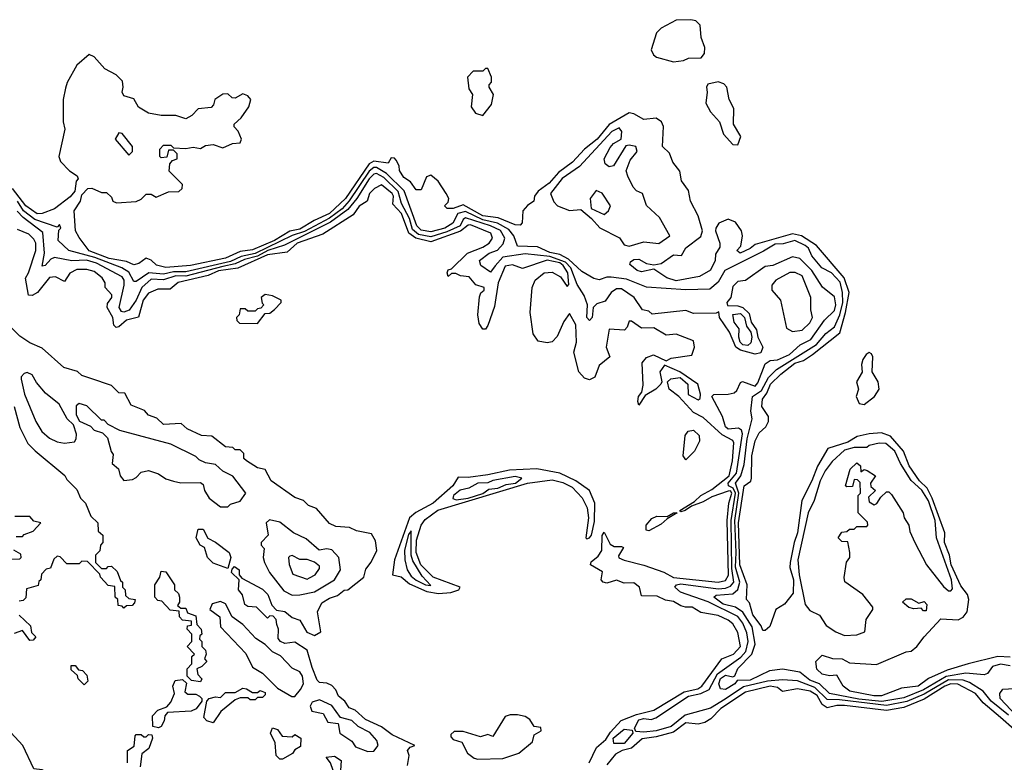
# Model space of a CAD drawing. Extents: x 2737310 to 2869991, y 870230 to 1012730.
# Tile 339 of 479: x 2784774 to 2788751, y 977388 to 980388. Entities that reach past the tile are written whole.
import ezdxf

# ---------------------------------------------------------------- set-up
doc = ezdxf.new("R2010")
doc.units = 0

msp = doc.modelspace()

# ---------------------------------------------------------------- linework, layer by layer
at = {"layer": '0CON02XD'}
for points in [[(2787415, 980217.5), (2787455, 980223.3), (2787475, 980232.5), (2787527, 980233), (2787539.3, 980250.7), (2787541.2, 980275), (2787526.2, 980315), (2787522.5, 980365), (2787505, 980382.5), (2787485, 980387.5), (2787425, 980386), (2787365, 980353.8), (2787345.8, 980334.2), (2787324.1, 980265.9), (2787333.3, 980245), (2787346.1, 980236.1), (2787415, 980217.5)], [(2788775, 977812.5), (2788725, 977815.7), (2788605, 977786), (2788520.3, 977759.7), (2788445, 977726.7), (2788402.5, 977695), (2788335, 977686.7), (2788255, 977656.2), (2788223.6, 977656.4), (2788127.5, 977675), (2788100, 977695), (2788075, 977740), (2788045, 977737.5), (2788015, 977743.8), (2787993.3, 977763.3), (2787990, 977795), (2788015, 977820), (2788057, 977807), (2788096.2, 977806.2), (2788125, 977790), (2788235, 977782.5), (2788355, 977833.3), (2788375, 977836.7), (2788397.5, 977855), (2788426.7, 977895), (2788495, 977967.5), (2788565, 977963.8), (2788585, 977973.3), (2788601.2, 977995), (2788607.5, 978045), (2788602.5, 978065), (2788575, 978101.2), (2788536.5, 978185), (2788530, 978225), (2788509.4, 978275), (2788510, 978315), (2788459.5, 978455), (2788438.6, 978495), (2788408.6, 978525), (2788367.1, 978585), (2788344.2, 978645), (2788291.2, 978705), (2788255, 978719.2), (2788205, 978714.2), (2788155.9, 978704.1), (2788118.7, 978681.3), (2788037.5, 978655), (2787996.6, 978583.4), (2787972.9, 978525), (2787932.9, 978445), (2787915.7, 978315), (2787901.4, 978275), (2787885.8, 978195), (2787884.1, 978174.1), (2787899.2, 978125), (2787898.6, 978071.4), (2787863, 978027), (2787827.5, 978005), (2787803.3, 977936.7), (2787785, 977920), (2787775, 977920), (2787768.3, 977938.3), (2787735, 977983.3), (2787721.7, 978031.7), (2787710, 978045), (2787712, 978105), (2787683.1, 978185), (2787677.3, 978355), (2787700, 978505), (2787726.4, 978523.6), (2787730, 978535), (2787730.8, 978625), (2787744.3, 978685.7), (2787760.8, 978719.2), (2787787.3, 978742.7), (2787798.8, 978765), (2787798.8, 978785), (2787771.2, 978825), (2787773.8, 978855), (2787791.3, 978878.7), (2787805.8, 978915), (2787848, 978955), (2787905, 979000), (2787939.1, 979010.9), (2787975.6, 979034.4), (2788086.9, 979123.1), (2788110, 979205), (2788124.3, 979285), (2788104.3, 979345), (2787992.5, 979475), (2787931.2, 979515), (2787895, 979523.1), (2787745, 979480), (2787725, 979463.3), (2787683.8, 979443.8), (2787670, 979455), (2787687, 979473), (2787693.3, 979515), (2787690, 979535), (2787665, 979570), (2787635, 979581.2), (2787597.5, 979565), (2787586.2, 979545), (2787584.1, 979534.1), (2787602.5, 979485), (2787601.7, 979468.3), (2787585, 979440), (2787583.3, 979415), (2787564.1, 979375.9), (2787519.3, 979350.7), (2787425, 979332.5), (2787387.5, 979345), (2787335, 979380), (2787285, 979368.8), (2787267.5, 979375), (2787238.3, 979398.3), (2787240.7, 979409.3), (2787255, 979418.8), (2787275, 979420), (2787305, 979402.5), (2787335, 979397.5), (2787365, 979402.5), (2787415, 979437.5), (2787447.5, 979435), (2787464.1, 979465.9), (2787525, 979512), (2787531.4, 979535), (2787513.8, 979595), (2787483.3, 979655), (2787475, 979697.5), (2787447.1, 979737.1), (2787440.8, 979775), (2787412, 979812), (2787398.9, 979848.9), (2787370, 979875), (2787374.1, 979955.9), (2787365.8, 979975), (2787345, 979989.2), (2787295, 979984.2), (2787255, 980006.7), (2787235, 980011.2), (2787155, 979964.2), (2787105.8, 979905), (2787055, 979864), (2787007.4, 979812.6), (2786949.8, 979770.2), (2786912.4, 979727.6), (2786868.8, 979695), (2786853.8, 979675), (2786850, 979655), (2786825, 979637.5), (2786806.7, 979615), (2786803, 979567), (2786795, 979557.5), (2786775, 979558.8), (2786706.7, 979586.7), (2786645, 979594.6), (2786565, 979640), (2786525, 979624.2), (2786500, 979625), (2786490, 979635), (2786505, 979650), (2786507.5, 979665), (2786496, 979685), (2786463.8, 979735), (2786435, 979760), (2786417.7, 979752.3), (2786395, 979700), (2786375, 979700), (2786353, 979733), (2786325, 979750), (2786308.3, 979778.3), (2786307, 979797), (2786295, 979820), (2786288.3, 979828.3), (2786275, 979830), (2786261.7, 979808.3), (2786205, 979816), (2786185, 979805.8), (2786089.4, 979665), (2786025.8, 979605), (2785963.1, 979576.9), (2785905, 979541.5), (2785865, 979533.1), (2785803.8, 979495), (2785715, 979458.1), (2785665, 979450.6), (2785605, 979423.5), (2785464.4, 979394.4), (2785365, 979386), (2785326.1, 979396.1), (2785305, 979416.7), (2785285, 979423.8), (2785255, 979402.5), (2785235, 979397.5), (2785205, 979411.2), (2785135, 979423.1), (2785055, 979454.4), (2785015, 979507.5), (2785000, 979535), (2784994.1, 979615.9), (2785020, 979655), (2785025, 979680), (2785050, 979705), (2785065, 979706.7), (2785105, 979690), (2785125, 979690), (2785145, 979670), (2785150, 979655), (2785165, 979647.5), (2785245, 979653.3), (2785265, 979662.5), (2785285, 979682.5), (2785305, 979682.5), (2785325, 979670), (2785375, 979692.5), (2785417, 979693), (2785430, 979705), (2785431.7, 979721.7), (2785377.5, 979775), (2785380, 979805), (2785391.7, 979818.3), (2785410, 979825), (2785410, 979845), (2785395, 979860), (2785375, 979860), (2785368.3, 979831.7), (2785345, 979830), (2785340, 979835), (2785340, 979865), (2785355, 979880), (2785385, 979880), (2785395, 979870), (2785445, 979867.5), (2785475, 979872.5), (2785505, 979867.5), (2785525, 979878.8), (2785555, 979883.3), (2785595, 979870), (2785633, 979887), (2785665, 979890), (2785670, 979905), (2785657, 979937), (2785640, 979955), (2785640, 979965), (2785669.3, 979990.7), (2785700, 980035), (2785707.5, 980065), (2785695, 980080), (2785675, 980087.5), (2785645, 980070), (2785631.7, 980071.7), (2785615, 980087.5), (2785595, 980086.7), (2785562.5, 980065), (2785557, 980043), (2785547, 980033), (2785495, 980027.5), (2785469.3, 980000.7), (2785445, 979986.7), (2785405, 980000), (2785345, 980000), (2785295, 980010), (2785253.6, 980033.6), (2785235, 980067.5), (2785195, 980080), (2785187.5, 980095), (2785192.5, 980115), (2785189.3, 980139.3), (2785164.1, 980164.1), (2785118.7, 980188.7), (2785075, 980237.5), (2785055, 980247.5), (2785005, 980203.3), (2784966.1, 980133.9), (2784959.2, 980110.8), (2784950, 980065), (2784950, 979975), (2784956.7, 979945), (2784932, 979835), (2784938.8, 979815), (2784975, 979776.7), (2785006.4, 979756.4), (2785010, 979745), (2785002.5, 979735), (2784997.5, 979695), (2784977.7, 979672.3), (2784915, 979623.8), (2784865, 979604), (2784845, 979602.9), (2784799.2, 979635), (2784745, 979705.7)], [(2786645, 980000), (2786680, 980045), (2786687.5, 980085), (2786670, 980115), (2786670, 980125), (2786680, 980135), (2786680, 980155), (2786665, 980190), (2786655, 980190), (2786645, 980180), (2786605, 980180), (2786583.3, 980155), (2786588.3, 980108.3), (2786602.5, 980085), (2786597.5, 980035), (2786615, 980010), (2786645, 980000)], [(2787675, 979882.5), (2787686.2, 979915), (2787656.7, 979965), (2787658.3, 980028.3), (2787640, 980065), (2787630, 980115), (2787618.3, 980128.3), (2787595, 980136.7), (2787553, 980127), (2787547.5, 980115), (2787551.2, 980095), (2787545, 980050), (2787563.8, 980015), (2787600, 979975), (2787616.7, 979925), (2787655, 979883.3), (2787675, 979882.5)], [(2787235, 979472.5), (2787295, 979490), (2787355, 979483.3), (2787400, 979515), (2787358.8, 979588.8), (2787305, 979637.5), (2787290, 979685), (2787265, 979696.7), (2787251.2, 979711.2), (2787230, 979755), (2787223.6, 979776.4), (2787239.3, 979820.7), (2787267.5, 979855), (2787262.5, 979875), (2787235, 979881.2), (2787222, 979878), (2787172.5, 979797.5), (2787155, 979792.5), (2787139.2, 979805), (2787134.4, 979825.6), (2787158.5, 979871.5), (2787172, 979888), (2787203.8, 979905), (2787205.8, 979935.8), (2787195, 979950), (2787165, 979936), (2787035.6, 979794.4), (2786965, 979746.2), (2786917.5, 979685), (2786931.7, 979651.7), (2786945.9, 979635.9), (2786995, 979616.7), (2787040.7, 979620.7), (2787083.3, 979585), (2787116.9, 979546.9), (2787196.2, 979506.2), (2787215, 979477.5), (2787235, 979472.5)], [(2785215, 979840), (2785230, 979855), (2785230, 979875), (2785188.3, 979928.3), (2785175, 979930), (2785160, 979905), (2785215, 979840)], [(2788775, 977777.5), (2788735, 977784), (2788702.5, 977775), (2788683, 977747), (2788669.3, 977740.7), (2788595, 977747.5), (2788515.3, 977734.7), (2788425, 977680), (2788345, 977647.8), (2788256.2, 977633.8), (2788163.3, 977643.3), (2788045, 977666.2), (2788005, 977704.2), (2787965, 977720), (2787925, 977751.2), (2787855, 977763.8), (2787803, 977757), (2787725, 977720), (2787672.5, 977717.5), (2787662.5, 977705), (2787625, 977682), (2787605, 977683.8), (2787597.5, 977705), (2787605, 977726), (2787625, 977739.2), (2787655, 977732.5), (2787663, 977737), (2787675, 977766.7), (2787730.8, 977825), (2787744.2, 977865), (2787732.9, 977935), (2787695, 977994), (2787665, 978014.3), (2787615, 978025.8), (2787577.5, 978055), (2787586.7, 978063.3), (2787655, 978068), (2787674.4, 978085.6), (2787682.2, 978115), (2787664.6, 978175.4), (2787668, 978235), (2787662.5, 978365), (2787678.8, 978475), (2787665.7, 978515), (2787686.9, 978545), (2787699.7, 978590.3), (2787711.9, 978695), (2787732.5, 978775), (2787726.7, 978806.7), (2787734, 978865), (2787770.2, 978889.8), (2787798.5, 978941.5), (2787831.2, 978975), (2787992, 979075), (2788030.3, 979119.7), (2788065, 979146.7), (2788086.7, 979195), (2788098.5, 979245), (2788097.1, 979285), (2788087.2, 979327.2), (2788052.5, 979365), (2788013.3, 979385), (2787974, 979434), (2787960, 979465), (2787946.7, 979475), (2787904.2, 979495.8), (2787857.7, 979482.3), (2787825, 979480.8), (2787777.6, 979452.4), (2787622.5, 979375), (2787595, 979327.5), (2787561.7, 979298.3), (2787465, 979296.2), (2787305, 979307.5), (2787225, 979338.8), (2787163, 979347), (2787145, 979347.5), (2787115, 979336.7), (2787092.3, 979342.3), (2787045, 979370), (2786990.2, 979420.2), (2786955, 979438.8), (2786915, 979447.1), (2786865, 979470), (2786785, 979473.3), (2786770, 979515), (2786749.8, 979539.8), (2786703.8, 979565), (2786645, 979578.5), (2786575, 979612.2), (2786544, 979605), (2786524, 979565), (2786491.2, 979545), (2786435, 979530), (2786395, 979537.5), (2786377.5, 979555), (2786326.4, 979696.4), (2786256.2, 979766.2), (2786215, 979790.5), (2786205, 979790.6), (2786185, 979775.7), (2786105, 979655.7), (2786075.9, 979624.1), (2786025, 979585.5), (2785925, 979531.8), (2785874, 979516), (2785725, 979442.5), (2785668.9, 979431.1), (2785625, 979411.2), (2785445, 979369.5), (2785395, 979368.8), (2785355, 979360), (2785295.6, 979364.4), (2785245, 979330), (2785235, 979330), (2785215, 979368), (2785186.7, 979385), (2785077.3, 979427.3), (2784973.3, 979455), (2784930, 979495), (2784932.5, 979537.5), (2784940, 979545), (2784935, 979560), (2784925, 979550), (2784835, 979580.6), (2784790, 979615), (2784765, 979653.8)], [(2788767.5, 977577.5), (2788698, 977635), (2788665.6, 977675.6), (2788610.6, 977710.6), (2788585, 977719.4), (2788525, 977720.4), (2788426.5, 977663.5), (2788356.6, 977633.4), (2788275, 977617.3), (2788085, 977640.5), (2788035, 977641.4), (2787985, 977689.5), (2787915, 977717.1), (2787855, 977721.2), (2787795, 977715.6), (2787697.8, 977692.2), (2787623, 977643), (2787564.3, 977605.7), (2787462.1, 977577.9), (2787405, 977532.9), (2787345, 977514.4), (2787295, 977509.2), (2787262.5, 977512.5), (2787257.5, 977525), (2787275, 977559.2), (2787295, 977564.2), (2787325, 977560.8), (2787343, 977567), (2787475, 977654.3), (2787524.5, 977665.5), (2787558.9, 977681.1), (2787592.9, 977745), (2787687, 977813), (2787707.1, 977835), (2787715.7, 977875), (2787710.3, 977910.3), (2787695, 977950), (2787675, 977976), (2787555, 978035.6), (2787442.5, 978075), (2787420, 978095), (2787427.5, 978105), (2787445, 978108.6), (2787595, 978087.8), (2787625, 978090.6), (2787645, 978099.2), (2787658.6, 978115), (2787650.7, 978170.7), (2787648.2, 978365), (2787665.3, 978475), (2787655.7, 978495.7), (2787636.2, 978505), (2787635.7, 978515), (2787668.9, 978555), (2787693.1, 978715), (2787689.3, 978729.3), (2787677.3, 978737.3), (2787635, 978733.8), (2787625, 978743.3), (2787612.5, 978785), (2787570, 978865), (2787577, 978873), (2787635.8, 978874.2), (2787659.5, 978880.5), (2787670.7, 978889.3), (2787685, 978922.5), (2787693.6, 978926.4), (2787745, 978907.5), (2787755, 978920), (2787785, 978996.7), (2787805, 979011.2), (2787835, 979014), (2787883.3, 979035), (2787925.8, 979074.2), (2787968.8, 979095), (2788025, 979173.3), (2788065, 979213.3), (2788070, 979235), (2788065, 979267.5), (2788017, 979307), (2787974, 979375), (2787925, 979423.3), (2787895, 979430), (2787816.1, 979393.9), (2787785, 979390), (2787705, 979333.3), (2787675, 979330), (2787655, 979310), (2787646.7, 979265), (2787630, 979245), (2787632.5, 979232.5), (2787675, 979231.4), (2787695, 979224.4), (2787720, 979200), (2787728.1, 979165), (2787749.4, 979135), (2787755.7, 979105), (2787776, 979065), (2787767.7, 979042.3), (2787745, 979036), (2787685, 979053.1), (2787667.1, 979065), (2787641.2, 979125), (2787600, 979185), (2787597.5, 979207.5), (2787587.5, 979202.5), (2787495, 979200), (2787465, 979212.5), (2787328.3, 979198.3), (2787315, 979210), (2787290, 979215), (2787255.8, 979265.8), (2787205, 979300), (2787185, 979300), (2787162.5, 979285), (2787139.3, 979250.7), (2787105, 979240), (2787090, 979225), (2787086.2, 979185), (2787075, 979172.5), (2787064.2, 979185), (2787067.5, 979235), (2787053.6, 979273.6), (2787025, 979317.5), (2786999.5, 979385), (2786978.2, 979408.2), (2786915, 979431.1), (2786815, 979442), (2786725, 979428.8), (2786695, 979393.3), (2786675, 979367.5), (2786636.2, 979395), (2786631.2, 979415), (2786670, 979445), (2786704.1, 979455.9), (2786727.3, 979482.7), (2786733.8, 979505), (2786715.4, 979535.4), (2786676.2, 979555), (2786575, 979587.1), (2786565, 979580), (2786552.5, 979555), (2786499.3, 979530.7), (2786435, 979510.9), (2786385, 979519.5), (2786360.5, 979540.5), (2786349.1, 979585), (2786315.6, 979645), (2786303, 979693), (2786245, 979749.4), (2786215, 979765.7), (2786205, 979764), (2786185.8, 979745), (2786135.7, 979665), (2786099.2, 979620.8), (2786029.8, 979570.2), (2785843.7, 979476.3), (2785776, 979455), (2785735, 979432.5), (2785681.8, 979418.2), (2785645, 979400.9), (2785595, 979390.6), (2785445, 979350.9), (2785405, 979352.7), (2785355, 979337.1), (2785305, 979339.2), (2785267.5, 979305), (2785244.2, 979255), (2785215.7, 979214.3), (2785195, 979206), (2785185, 979208.8), (2785176, 979225), (2785195.7, 979315), (2785196, 979335), (2785188.3, 979348.3), (2785085, 979404.3), (2785044.3, 979415.7), (2784985, 979413.8), (2784915, 979426.2), (2784900.5, 979419.5), (2784877.5, 979395), (2784865, 979392.5), (2784874.2, 979445), (2784867.9, 979527.9), (2784788, 979588), (2784763.6, 979613.6)], [(2787074.3, 977385.7), (2787103.2, 977446.8), (2787140.8, 977479.2), (2787160, 977510), (2787203.1, 977556.9), (2787265, 977581.4), (2787335, 977598.8), (2787458.1, 977671.9), (2787512.5, 977685), (2787528.8, 977695), (2787610, 977805), (2787656.7, 977825), (2787685.8, 977855), (2787675, 977912.5), (2787655, 977946.7), (2787635, 977961.2), (2787595, 977981.2), (2787525, 977993.3), (2787490, 978015), (2787463.8, 978013.8), (2787445, 978020), (2787415, 978037.5), (2787383, 978043), (2787349.3, 978059.3), (2787285, 978060), (2787277.5, 978095), (2787255, 978112.5), (2787215, 978111.2), (2787185, 978123.8), (2787145, 978111.2), (2787130, 978115), (2787122.5, 978125), (2787127.5, 978157.5), (2787080, 978185), (2787082.1, 978197.9), (2787109.8, 978220.2), (2787125, 978243.3), (2787126.2, 978303.8), (2787135, 978317.5), (2787159.1, 978269.1), (2787175, 978258.9), (2787205, 978260), (2787212.5, 978255), (2787192, 978222), (2787194, 978214), (2787215, 978204), (2787295, 978184.3), (2787375, 978155.7), (2787415, 978134.4), (2787595, 978116), (2787625, 978122), (2787636.7, 978143.3), (2787631.1, 978365), (2787638.5, 978435), (2787650, 978475), (2787645, 978484), (2787635, 978483.1), (2787569.3, 978460.7), (2787535, 978440.5), (2787487.3, 978422.7), (2787462.5, 978405), (2787445, 978400), (2787440, 978405), (2787499.2, 978440.8), (2787524.5, 978465.5), (2787569.7, 978490.3), (2787640, 978545), (2787652.5, 978605), (2787658, 978678), (2787655, 978687.5), (2787610.7, 978710.7), (2787535, 978780), (2787495, 978801.2), (2787435.9, 978865.9), (2787397.5, 978895), (2787390, 978925), (2787403.6, 978936.4), (2787441.7, 978941.7), (2787472.5, 978915), (2787474, 978874), (2787515, 978852.5), (2787522.5, 978857.5), (2787523.3, 978875), (2787512.5, 978915), (2787440, 978965), (2787378.3, 978991.7), (2787360, 978965), (2787367.5, 978925), (2787363.3, 978915), (2787343.3, 978895), (2787300, 978870), (2787275, 978830), (2787270, 978845), (2787273.3, 978865), (2787286.7, 978883.3), (2787291.7, 978911.7), (2787288.8, 979001.2), (2787305, 979023.3), (2787333.6, 979033.6), (2787385, 979010), (2787405, 979020), (2787488.3, 979031.7), (2787500, 979065), (2787495, 979090), (2787425, 979116.7), (2787385, 979113.3), (2787335, 979142.5), (2787285, 979141.2), (2787245, 979170), (2787235, 979170), (2787227.5, 979145), (2787217, 979133), (2787155, 979137.5), (2787142.5, 979065), (2787157.5, 979025), (2787115, 978990), (2787096.4, 978943.6), (2787075, 978932.5), (2787055, 978940), (2787032.5, 978965), (2787012.5, 979045), (2787022.5, 979085), (2787020, 979155), (2786995, 979200), (2786971.7, 979168.3), (2786945, 979107.5), (2786925, 979086.7), (2786905, 979082.5), (2786868.3, 979088.3), (2786848.3, 979118.3), (2786836.2, 979205), (2786844, 979305), (2786856.2, 979335), (2786892.5, 979365), (2786925, 979367.5), (2786958.3, 979348.3), (2786985, 979310), (2786991.7, 979318.3), (2786987.8, 979365), (2786969.4, 979395), (2786955, 979405.4), (2786905, 979416.4), (2786805, 979382.5), (2786765, 979396.7), (2786735, 979392.5), (2786706.7, 979325), (2786691.2, 979228.8), (2786665, 979152.5), (2786655, 979137.5), (2786645, 979137.5), (2786630.3, 979160.3), (2786624, 979195), (2786631.7, 979268.3), (2786636.2, 979283.8), (2786650, 979295), (2786650, 979305), (2786617, 979317), (2786588.8, 979348.8), (2786555, 979352.5), (2786535, 979362.5), (2786518.3, 979361.7), (2786505, 979350), (2786500, 979365), (2786505, 979377.5), (2786518.3, 979381.7), (2786582.5, 979445), (2786645, 979468.8), (2786670, 979485), (2786683.3, 979505), (2786676.7, 979525), (2786595, 979559.2), (2786585, 979557.5), (2786555, 979533.3), (2786435, 979490.6), (2786374.6, 979504.6), (2786345.4, 979525.4), (2786315.7, 979605), (2786281.7, 979641.7), (2786283.8, 979675), (2786278, 979685), (2786235, 979720), (2786207.5, 979705), (2786187.5, 979685), (2786177.5, 979655), (2786145.8, 979634.2), (2786120.8, 979599.2), (2785998.3, 979521.7), (2785895, 979484.2), (2785855, 979448.6), (2785775, 979437.5), (2785655, 979384.4), (2785576.7, 979373.3), (2785535, 979354.4), (2785414.2, 979325.8), (2785381.7, 979298.3), (2785331.7, 979298.3), (2785295, 979283.3), (2785272.5, 979255), (2785254, 979186), (2785205, 979174), (2785175, 979146.7), (2785164, 979144), (2785154, 979154), (2785150, 979185), (2785127.5, 979225), (2785128.3, 979241.7), (2785146.7, 979265), (2785146.4, 979276.4), (2785120, 979305), (2785120, 979325), (2785107.5, 979345), (2785075, 979370), (2785045, 979378.8), (2785005, 979378), (2784976.1, 979363.9), (2784955, 979330), (2784919.3, 979349.3), (2784895, 979346.7), (2784846.7, 979285), (2784825, 979273.8), (2784810, 979275), (2784797, 979343), (2784810, 979365), (2784840, 979455), (2784838.8, 979485), (2784830.7, 979500.7), (2784810.7, 979520.7), (2784765, 979540)], [(2787135, 979600), (2787152.5, 979615), (2787160, 979635), (2787126.4, 979686.4), (2787103, 979697), (2787077.5, 979665), (2787082, 979625), (2787135, 979600)], [(2787895, 979127.5), (2787935, 979133.3), (2787965, 979162.5), (2787976.7, 979185), (2787970, 979215), (2787970, 979265), (2787935, 979352.5), (2787906.4, 979366.4), (2787885, 979366.2), (2787827.5, 979335), (2787812.5, 979315), (2787812.5, 979295), (2787846.7, 979255), (2787871.2, 979141.2), (2787895, 979127.5)], [(2785735, 979160), (2785765, 979200), (2785785, 979202.5), (2785803, 979217), (2785830, 979245), (2785830, 979255), (2785795, 979272.5), (2785765, 979277.5), (2785750, 979265), (2785753, 979243), (2785760, 979235), (2785748.3, 979221.7), (2785735, 979220), (2785725, 979210), (2785695, 979210), (2785685, 979220), (2785665, 979220), (2785660, 979195), (2785650, 979185), (2785651.7, 979171.7), (2785661.7, 979161.7), (2785735, 979160)], [(2787715, 979072), (2787695, 979074.2), (2787684.2, 979085), (2787678, 979105), (2787679.3, 979139.3), (2787660, 979165), (2787655, 979196.7), (2787685, 979200), (2787700.8, 979185), (2787709.2, 979149.2), (2787727.5, 979125), (2787730.8, 979105), (2787727.7, 979082.3), (2787715, 979072)], [(2785812.5, 977945), (2785810, 977965), (2785798.3, 977978.3), (2785785, 977980), (2785775, 977970), (2785730, 978015), (2785695, 978017.5), (2785683.3, 978025), (2785673.6, 978063.6), (2785657.5, 978085), (2785660, 978125), (2785630, 978155), (2785631.7, 978168.3), (2785641.7, 978178.3), (2785660, 978165), (2785660, 978145), (2785671.7, 978131.7), (2785755, 978086.7), (2785776.7, 978065), (2785793, 978023), (2785811.7, 978001.7), (2785845, 977997.5), (2785875, 977972.5), (2785905, 977962.5), (2785933.6, 977913.6), (2785965, 977900), (2785990, 977915), (2785977.5, 977995), (2785995, 978032.5), (2786025, 978051.2), (2786058.3, 978061.7), (2786085, 978082.5), (2786100, 978085), (2786163.8, 978135), (2786172.3, 978167.7), (2786194.1, 978195.9), (2786216.1, 978243.9), (2786211.7, 978281.7), (2786195, 978310), (2786135, 978323.3), (2786106.4, 978336.4), (2786050.7, 978340.7), (2786025, 978352.5), (2785973, 978413), (2785940, 978425), (2785920, 978445), (2785885, 978457.5), (2785790, 978525), (2785765, 978570), (2785735, 978577.5), (2785690, 978605), (2785680, 978615), (2785680, 978635), (2785665, 978650), (2785645, 978650), (2785635, 978660), (2785605, 978662.5), (2785550, 978705), (2785508.3, 978708.3), (2785450, 978735), (2785426.4, 978756.4), (2785355, 978752.5), (2785328.3, 978778.3), (2785295, 978790), (2785278.3, 978808.3), (2785225, 978830), (2785198.3, 978878.3), (2785175, 978880), (2785145, 978910), (2785061.7, 978938.3), (2785025, 978950), (2785007, 978967), (2784953, 978983), (2784865, 979060), (2784815, 979082.5), (2784775, 979108.8), (2784731.7, 979151.7)], [(2788185, 978833.3), (2788226.2, 978865), (2788245.7, 978895), (2788241.2, 978925), (2788216.7, 978965), (2788220, 979025), (2788215, 979037.5), (2788205, 979042.5), (2788192.5, 979035), (2788180, 979015), (2788173.8, 978995), (2788177, 978963), (2788153.3, 978925), (2788162.5, 978895), (2788152.5, 978865), (2788165, 978837.5), (2788185, 978833.3)], [(2784955, 978677.5), (2784995, 978682.5), (2785002.5, 978695), (2785003, 978713), (2784991.2, 978751.2), (2784966.2, 978775), (2784933.3, 978835), (2784878.8, 978878.8), (2784841.7, 978921.7), (2784825, 978952.5), (2784805, 978962.5), (2784791.7, 978958.3), (2784780, 978945), (2784780, 978935), (2784793.3, 978875), (2784840, 978765), (2784863.9, 978723.9), (2784895, 978697.5), (2784925, 978682.5), (2784955, 978677.5)], [(2785615, 978420), (2785625, 978430), (2785665, 978442.5), (2785687.5, 978475), (2785635, 978543.3), (2785594, 978564), (2785565, 978590), (2785525, 978597.5), (2785499.3, 978609.3), (2785485, 978622.5), (2785385, 978673.3), (2785178.3, 978728.3), (2785131.7, 978751.7), (2785115, 978770), (2785105, 978770), (2785045, 978827.5), (2785015, 978837.5), (2785001.7, 978828.3), (2785001.7, 978791.7), (2785016.1, 978766.1), (2785060, 978745), (2785075, 978730), (2785108.3, 978718.3), (2785128.3, 978698.3), (2785143, 978643), (2785151.7, 978631.7), (2785147.5, 978595), (2785173.6, 978573.6), (2785180, 978545), (2785195, 978526.7), (2785229.5, 978530.5), (2785245, 978537.5), (2785265, 978560), (2785295, 978566), (2785335, 978553.3), (2785365, 978533.3), (2785395, 978523.3), (2785425, 978516.7), (2785505, 978517.5), (2785515, 978510), (2785520, 978485), (2785540, 978455), (2785585, 978420), (2785615, 978420)], [(2784751.2, 978825), (2784775, 978740), (2784807.5, 978675), (2784836.4, 978646.4), (2784956.4, 978546.4), (2784965, 978530), (2785005, 978490), (2785020, 978455), (2785040, 978435), (2785061.7, 978381.7), (2785090, 978355), (2785091.7, 978321.7), (2785110, 978305), (2785110, 978275), (2785100, 978265), (2785098.3, 978241.7), (2785080, 978225), (2785080, 978195), (2785105, 978170), (2785125, 978170), (2785131.7, 978178.3), (2785145, 978180), (2785168.3, 978158.3), (2785181.7, 978121.7), (2785190, 978115), (2785190, 978095), (2785200, 978085), (2785201.7, 978061.7), (2785215, 978050), (2785240, 978045), (2785238.3, 978031.7), (2785228.3, 978021.7), (2785205, 978020), (2785195, 978010), (2785188.3, 978018.3), (2785171.7, 978021.7), (2785170, 978045), (2785160, 978055), (2785158.3, 978098.3), (2785131.7, 978101.7), (2785100, 978135), (2785098.3, 978148.3), (2785048.3, 978198.3), (2785025, 978200), (2785015, 978190), (2784965, 978190), (2784938.3, 978218.3), (2784925, 978220), (2784911.7, 978208.3), (2784898.3, 978171.7), (2784881.7, 978168.3), (2784861.7, 978148.3), (2784860, 978125), (2784851.7, 978118.3), (2784848.3, 978101.7), (2784801.7, 978088.3), (2784798.3, 978051.7), (2784788.3, 978041.7), (2784771.7, 978038.3)], [(2787465, 978610), (2787454.2, 978625), (2787461.9, 978708.1), (2787473.3, 978725), (2787495, 978729.2), (2787518.2, 978708.2), (2787520, 978685), (2787499.2, 978645), (2787465, 978610)], [(2788105, 977900), (2788155, 977902.5), (2788187.5, 977915), (2788192.5, 977965), (2788220, 978005), (2788220, 978015), (2788180, 978065), (2788106.7, 978116.7), (2788103.6, 978133.6), (2788113.6, 978196.4), (2788127.5, 978215), (2788127.5, 978235), (2788118.3, 978278.3), (2788095, 978280), (2788080, 978295), (2788095, 978317.5), (2788115, 978320), (2788125, 978330), (2788145, 978330), (2788155, 978340), (2788195, 978340), (2788200, 978345), (2788198.3, 978358.3), (2788160, 978395), (2788160, 978465), (2788170, 978475), (2788168.3, 978518.3), (2788158.3, 978528.3), (2788145, 978530), (2788138.3, 978501.7), (2788115, 978500), (2788110, 978505), (2788128.3, 978571.7), (2788155, 978597.5), (2788170, 978585), (2788171.7, 978561.7), (2788185, 978570), (2788197, 978567), (2788230, 978545), (2788210, 978515), (2788211.7, 978501.7), (2788230, 978485), (2788201.7, 978458.3), (2788205, 978440), (2788225, 978427.5), (2788236.4, 978433.6), (2788251.7, 978458.3), (2788275, 978480), (2788285, 978480), (2788295, 978470), (2788342.5, 978395), (2788346.7, 978375), (2788365.8, 978345.8), (2788369.5, 978319.5), (2788388.8, 978275), (2788436.7, 978185), (2788505, 978097.5), (2788525, 978080), (2788535, 978080), (2788541.7, 978088.3), (2788537.5, 978125), (2788477.1, 978295), (2788471.1, 978365), (2788445, 978443.3), (2788417, 978487), (2788375, 978526.2), (2788331.2, 978595), (2788308.8, 978645), (2788272.5, 978675), (2788245, 978676.2), (2788205, 978667.5), (2788195, 978660), (2788145, 978658.8), (2788105, 978648), (2788055, 978602.5), (2788027.5, 978565), (2788006.7, 978525), (2787982.5, 978445), (2787958.8, 978395), (2787917.5, 978205), (2787922.9, 978145), (2787946.7, 978025), (2787965, 978001.2), (2788005, 977982.5), (2788030.7, 977940.7), (2788070, 977915), (2788105, 977900)], [(2786465, 978070), (2786515, 978073.1), (2786547.5, 978085), (2786552.5, 978095), (2786444, 978135), (2786394.3, 978185), (2786375.7, 978235), (2786376.9, 978285), (2786395.8, 978345), (2786411.8, 978368.2), (2786463.4, 978406.6), (2786824.6, 978515.4), (2786925, 978529.2), (2786967.6, 978517.6), (2787005, 978499.2), (2787046.2, 978456.2), (2787065.5, 978415.5), (2787071.9, 978375), (2787060, 978295), (2787065, 978290), (2787075, 978293.8), (2787083.8, 978305), (2787095, 978360), (2787096.8, 978435), (2787075.8, 978485.7), (2787020.8, 978525), (2786955, 978556.2), (2786862.5, 978572.5), (2786751.7, 978568.3), (2786665, 978548.6), (2786585, 978538.8), (2786545, 978540), (2786523.3, 978505), (2786443.8, 978435), (2786373.8, 978396.2), (2786348.1, 978375), (2786287.5, 978205), (2786280, 978145), (2786315, 978136.7), (2786348.6, 978108.6), (2786418.2, 978078.2), (2786465, 978070)], [(2786537.5, 978447.5), (2786585, 978454.7), (2786645, 978473.9), (2786668.6, 978491.4), (2786705, 978494.6), (2786739.5, 978510.5), (2786776.2, 978515), (2786802.5, 978535), (2786775, 978542.5), (2786685, 978525.7), (2786665, 978516.2), (2786624.5, 978515.5), (2786587.5, 978495), (2786552.6, 978487.4), (2786526.2, 978465), (2786523.3, 978453.3), (2786537.5, 978447.5)], [(2784760, 978300), (2784785, 978300), (2784791.7, 978308.3), (2784828.3, 978321.7), (2784860, 978355), (2784831.7, 978361.7), (2784815, 978380), (2784755, 978380)], [(2785875, 978063.3), (2785905, 978063.8), (2785965, 978076.2), (2786045.9, 978124.1), (2786070, 978165), (2786063.3, 978215), (2786035, 978246.2), (2786015, 978250), (2785984.1, 978244.1), (2785930.7, 978290.7), (2785880, 978315), (2785825, 978357.5), (2785783, 978367), (2785770, 978355), (2785777.5, 978305), (2785750, 978275), (2785750, 978265), (2785761.7, 978251.7), (2785757.5, 978215), (2785762.5, 978195), (2785782.5, 978155), (2785840.5, 978080.5), (2785875, 978063.3)], [(2787315, 978323.3), (2787304, 978325), (2787304.3, 978345), (2787327.3, 978372.7), (2787348, 978382), (2787388.8, 978381.2), (2787415, 978396), (2787430, 978395), (2787388.6, 978371.4), (2787365, 978349.5), (2787315, 978323.3)], [(2785615, 978170), (2785555, 978192.5), (2785532.5, 978215), (2785520, 978255), (2785502.5, 978265), (2785487.5, 978295), (2785495, 978330), (2785515, 978330), (2785533.6, 978293.6), (2785565, 978277.5), (2785620, 978235), (2785627.5, 978215), (2785615, 978170)], [(2786435, 978102.5), (2786399.4, 978139.4), (2786361.3, 978201.3), (2786355.6, 978225), (2786355, 978322.5), (2786345, 978307.5), (2786328.6, 978245), (2786329.2, 978205), (2786339.2, 978165), (2786355, 978140), (2786375, 978122.9), (2786412.5, 978105), (2786435, 978102.5)], [(2784741.7, 978208.3), (2784775, 978210), (2784780, 978215), (2784778.3, 978228.3), (2784750, 978245)], [(2785935, 978127.5), (2785945, 978132.5), (2785967.5, 978145), (2785985, 978170), (2785985, 978180), (2785965, 978196.7), (2785935, 978206.7), (2785905, 978207.5), (2785875, 978222.5), (2785865, 978220), (2785860, 978215), (2785863, 978187), (2785877, 978147), (2785935, 978127.5)], [(2785505, 977712.5), (2785468.3, 977718.3), (2785450, 977735), (2785450, 977765), (2785470, 977785), (2785470, 977815), (2785480, 977825), (2785450, 977855), (2785470, 977875), (2785470, 977905), (2785450, 977925), (2785451.7, 977938.3), (2785468.3, 977941.7), (2785468.3, 977958.3), (2785431.7, 977961.7), (2785420, 977975), (2785418.3, 977998.3), (2785381.7, 978001.7), (2785348.3, 978038.3), (2785331.7, 978041.7), (2785320, 978055), (2785320, 978105), (2785340, 978135), (2785345, 978160), (2785365, 978157.5), (2785400, 978105), (2785400, 978085), (2785415, 978070), (2785420, 978055), (2785420, 978035), (2785411.7, 978021.7), (2785425, 978010), (2785445, 978010), (2785451.7, 977991.7), (2785485, 977980), (2785490, 977945), (2785507.5, 977925), (2785510, 977905), (2785501.7, 977898.3), (2785500, 977885), (2785510, 977875), (2785510, 977855), (2785525, 977840), (2785527.5, 977825), (2785520, 977805), (2785530, 977795), (2785510, 977775), (2785490, 977765), (2785493, 977743), (2785510, 977725), (2785505, 977712.5)], [(2788435, 978000), (2788425, 978000), (2788415, 978010), (2788385, 978007.5), (2788365, 978013.3), (2788340, 978035), (2788355, 978047.5), (2788375, 978047.5), (2788405, 978030), (2788427, 978037), (2788437.5, 978025), (2788435, 978000)], [(2785873, 977653), (2785885, 977653.3), (2785908.8, 977681.2), (2785920, 977705), (2785916.2, 977735), (2785905, 977752.5), (2785875, 977767.5), (2785827.3, 977817.3), (2785795, 977833.3), (2785765, 977863.3), (2785728.3, 977888.3), (2785675, 977943.8), (2785632.5, 977975), (2785605, 978027.5), (2785585, 978037.5), (2785551.7, 978028.3), (2785542.5, 978005), (2785582.5, 977975), (2785584.5, 977934.5), (2785687.3, 977827.3), (2785715, 977772.5), (2785755, 977747.5), (2785815, 977687.5), (2785873, 977653)], [(2784771.7, 977981.7), (2784818.3, 977938.3), (2784821.7, 977911.7), (2784840, 977895), (2784828.3, 977881.7), (2784815, 977880), (2784785, 977920), (2784751.7, 977908.3)], [(2786340, 977375), (2786347.5, 977415), (2786340, 977435), (2786351.7, 977448.3), (2786370, 977455), (2786278.8, 977498.8), (2786235, 977531.2), (2786170.3, 977560.3), (2786128.8, 977598.8), (2786105, 977607.5), (2786086.7, 977635), (2786061.2, 977655), (2786050.7, 977680.7), (2786035, 977697.5), (2786015, 977707.5), (2785985, 977710), (2785975, 977720), (2785955, 977770), (2785935, 977840), (2785885, 977872.5), (2785845, 977867.5), (2785827.5, 977875), (2785818.3, 977888.3), (2785820, 977925), (2785812.5, 977945)], [(2785035, 977700), (2785010, 977725), (2785008.3, 977738.3), (2784981.7, 977761.7), (2784981.7, 977778.3), (2784998.3, 977778.3), (2785011.7, 977761.7), (2785028.3, 977758.3), (2785045, 977740), (2785050, 977715), (2785035, 977700)], [(2785335, 977527.5), (2785311.7, 977531.7), (2785310, 977575), (2785331.7, 977598.3), (2785368.3, 977611.7), (2785385, 977630), (2785400, 977665), (2785392.5, 977695), (2785401.7, 977718.3), (2785431.7, 977721.7), (2785447.5, 977707.5), (2785441.7, 977671.7), (2785453, 977663), (2785485, 977662.5), (2785500, 977655), (2785510, 977645), (2785510, 977635), (2785486.4, 977603.6), (2785466.4, 977593.6), (2785371.7, 977588.3), (2785360, 977575), (2785357.5, 977555), (2785345, 977532.5), (2785335, 977527.5)], [(2785555, 977547.5), (2785530, 977555), (2785518.3, 977568.3), (2785530, 977635), (2785540, 977645), (2785565, 977652.5), (2785585, 977650), (2785605, 977670), (2785645, 977670), (2785675, 977686.7), (2785690, 977685), (2785715, 977670), (2785735, 977670), (2785745, 977677.5), (2785765, 977670), (2785765, 977660), (2785755, 977650), (2785735, 977650), (2785725, 977640), (2785705, 977640), (2785695, 977647.5), (2785665, 977647.5), (2785645, 977640), (2785587, 977593), (2785555, 977547.5)], [(2788790, 977520), (2788735, 977569.2), (2788665, 977628), (2788633.8, 977665), (2788563.4, 977703.4), (2788535, 977704.4), (2788511.2, 977695), (2788427.3, 977642.7), (2788345, 977608.9), (2788275, 977596.7), (2788105, 977616.9), (2788075, 977617.1), (2788035, 977608), (2788015, 977621.2), (2787995, 977657.5), (2787966.7, 977675), (2787915, 977684), (2787855, 977673.8), (2787835, 977690), (2787805, 977695.6), (2787705, 977670.8), (2787605.5, 977604.5), (2787565, 977563.3), (2787541.7, 977548.3), (2787515, 977542), (2787465, 977547.5), (2787415, 977510), (2787345, 977490), (2787287.9, 977482.1), (2787245.5, 977444.5), (2787207.5, 977435)], [(2788818.8, 977555), (2788733.8, 977645), (2788732.5, 977665), (2788745, 977682.5), (2788813, 977687)], [(2786180.7, 977430.7), (2786205, 977432.5), (2786222.5, 977455), (2786216.1, 977476.1), (2786187.9, 977507.9), (2786141.7, 977531.7), (2786115, 977556.7), (2786069.3, 977569.3), (2786035, 977616.7), (2785985, 977640), (2785955, 977630), (2785946.7, 977615), (2785954.1, 977594.1), (2786000, 977585), (2786019.3, 977549.3), (2786060, 977545), (2786067.5, 977505), (2786115, 977472.5), (2786130.7, 977450.7), (2786180.7, 977430.7)], [(2786625, 977400), (2786725, 977403.3), (2786790, 977425), (2786845, 977470), (2786851.7, 977498.3), (2786880, 977515), (2786878.3, 977528.3), (2786851.7, 977531.7), (2786835, 977560), (2786815, 977572.5), (2786785, 977580), (2786755, 977580), (2786735, 977572.5), (2786685, 977492.5), (2786665, 977500), (2786635, 977490), (2786565, 977512.5), (2786528.3, 977511.7), (2786515, 977500), (2786515, 977490), (2786525, 977480), (2786559.3, 977469.3), (2786582.5, 977425), (2786610, 977405), (2786625, 977400)], [(2785835, 977400), (2785825, 977400), (2785810, 977415), (2785806.4, 977466.4), (2785786.7, 977505), (2785795, 977527.5), (2785815, 977520), (2785833.8, 977493.8), (2785875, 977490), (2785885, 977500), (2785910, 977485), (2785908.3, 977451.7), (2785885, 977437.5), (2785876.2, 977423.8), (2785835, 977400)], [(2784895, 977110), (2784925, 977130), (2784955, 977117.5), (2784976.4, 977123.6), (2785012.5, 977165), (2785010, 977185), (2785022.5, 977205), (2785020, 977215), (2784983.6, 977223.6), (2784962.5, 977285), (2784945, 977297.5), (2784915, 977300), (2784901.7, 977311.7), (2784900, 977335), (2784890, 977345), (2784865, 977356.7), (2784831.7, 977361.7), (2784786.2, 977455), (2784738.3, 977508.3)], [(2785210, 977385), (2785210, 977435), (2785237, 977453), (2785240, 977495), (2785245, 977500), (2785265, 977500), (2785275, 977490), (2785285, 977490), (2785295, 977500), (2785308.3, 977498.3), (2785310, 977485), (2785296.1, 977443.9), (2785267.5, 977422.5), (2785260.7, 977369.3)], [(2787173.8, 977463.8), (2787170.8, 977485), (2787215, 977521.2), (2787247.5, 977517.5), (2787250, 977505), (2787215, 977464.3), (2787173.8, 977463.8)], [(2786065, 977350), (2786040, 977355), (2786030, 977385), (2786011.7, 977408.3), (2786045, 977412.5), (2786072.5, 977395), (2786070, 977355), (2786065, 977350)], [(2787207.5, 977435), (2787180, 977420), (2787145, 977377.5)]]:
    msp.add_lwpolyline(points, dxfattribs=at)

doc.saveas('drawing.dxf')
